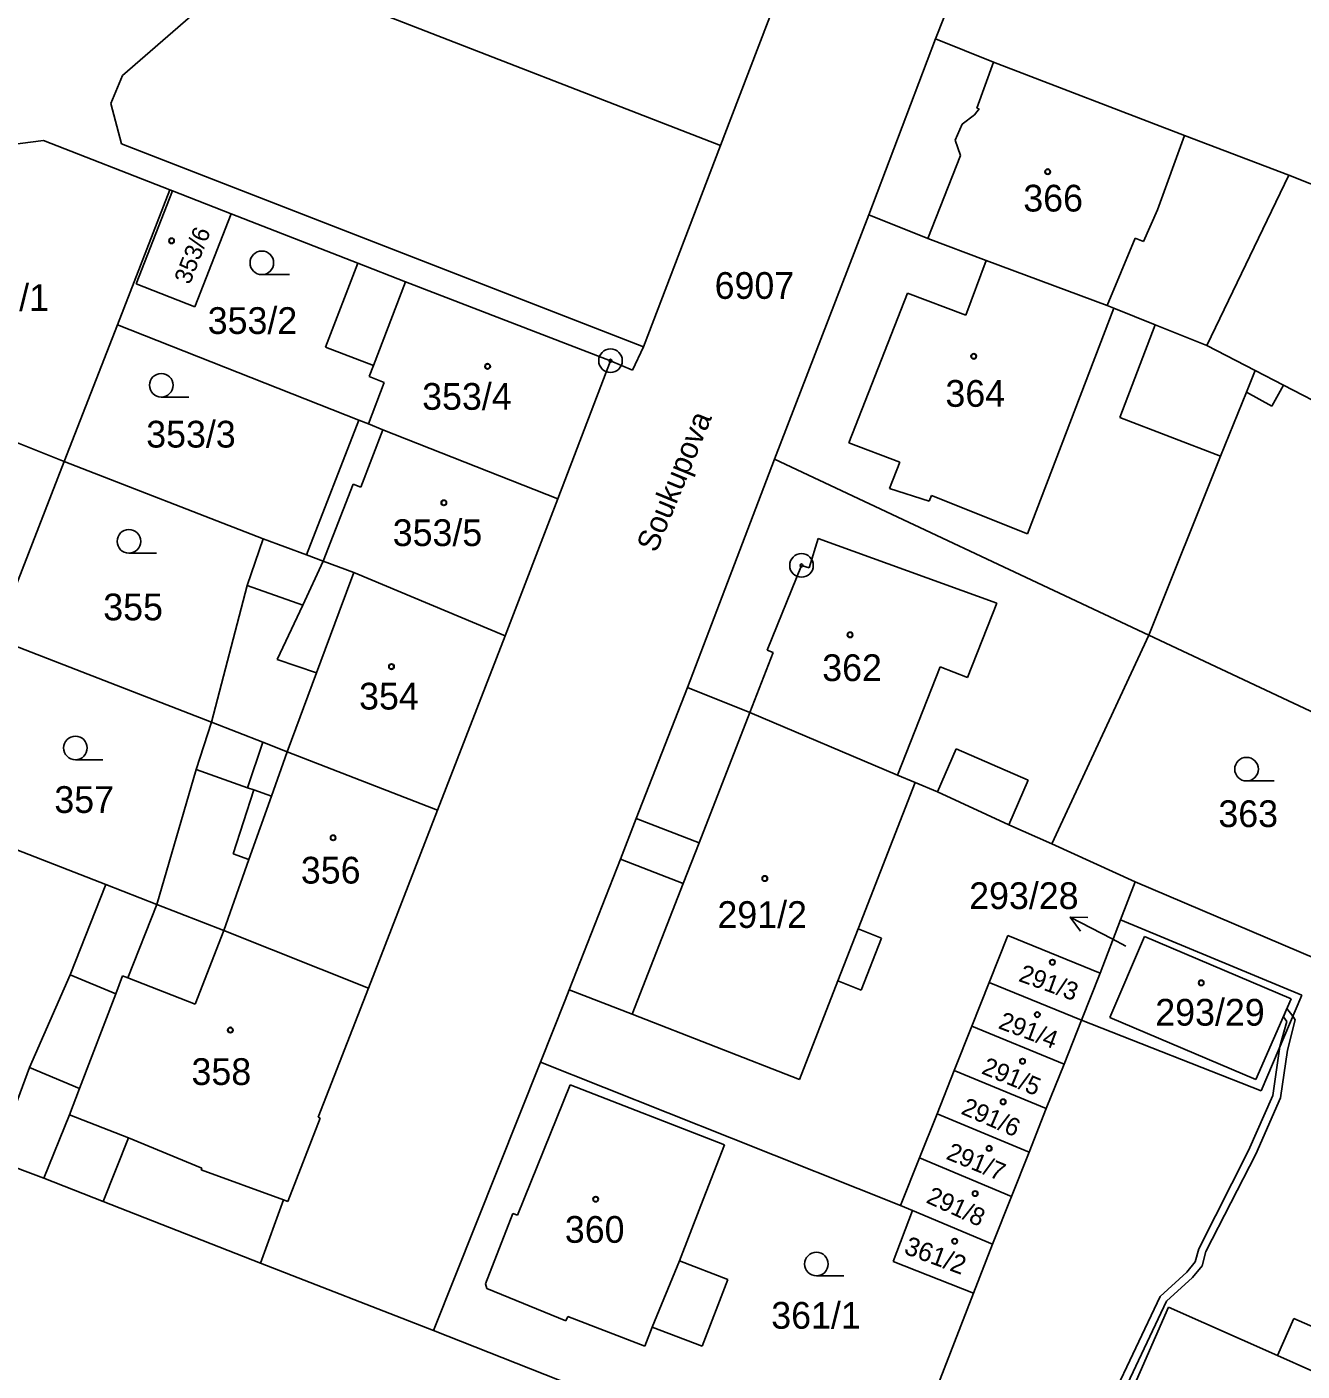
# Model space of a CAD drawing. Extents: x -593183 to -588034, y -1130415 to -1124994.
# Drawn here: x -591057.2 to -590976.1, y -1128513.8 to -1128428.4 of the extents above; entities that cross this region are included whole.
import ezdxf

# ---------------------------------------------------------------- set-up
doc = ezdxf.new("R2010")
doc.units = 0
for name, color, linetype in [('Vrstva 1', 7, 'Continuous'), ('Vrstva 15', 7, 'Continuous'), ('Vrstva 16', 7, 'Continuous'), ('Vrstva 18', 7, 'Continuous'), ('Vrstva 19', 7, 'Continuous'), ('Vrstva 24', 7, 'Continuous'), ('Vrstva 25', 7, 'Continuous'), ('Vrstva 27', 7, 'Continuous'), ('Vrstva 4', 7, 'Continuous')]:
    doc.layers.add(name, color=color, linetype=linetype)

msp = doc.modelspace()

# ---------------------------------------------------------------- linework, layer by layer
at = {"layer": 'Vrstva 1'}
for p, q in [((-590997.55, -1128395.37), (-591012.41, -1128434.22)), ((-590996.54, -1128421.79), (-590999.4, -1128429.17)), ((-591035.69, -1128427.17), (-591013.07, -1128435.94)), ((-590999.4, -1128429.17), (-591003.64, -1128440.35)), ((-590999.4, -1128429.17), (-590995.72, -1128430.65)), ((-590995.72, -1128430.65), (-590983.58, -1128435.3)), ((-591012.41, -1128434.22), (-591013.07, -1128435.94)), ((-590983.58, -1128435.3), (-590976.96, -1128437.82)), ((-591056.1, -1128435.63), (-591069.26, -1128437.33)), ((-591056.1, -1128435.63), (-591048.08, -1128438.76)), ((-591013.07, -1128435.94), (-591017.97, -1128448.74)), ((-590976.96, -1128437.82), (-590982.16, -1128448.66)), ((-590976.96, -1128437.82), (-590956.93, -1128445.83)), ((-591048.08, -1128438.76), (-591051.41, -1128447.33)), ((-591047.9, -1128438.83), (-591050.21, -1128444.74)), ((-591048.08, -1128438.76), (-591047.9, -1128438.83)), ((-591047.9, -1128438.83), (-591044.18, -1128440.28)), ((-591044.18, -1128440.28), (-591046.49, -1128446.19)), ((-591044.18, -1128440.28), (-591036.13, -1128443.42)), ((-591003.64, -1128440.35), (-591009.65, -1128455.88)), ((-591003.64, -1128440.35), (-590999.89, -1128441.86)), ((-590999.89, -1128441.86), (-590996.2, -1128443.26)), ((-591036.13, -1128443.42), (-591038.18, -1128448.76)), ((-591036.13, -1128443.42), (-591033.1, -1128444.61)), ((-590996.2, -1128443.26), (-590988.5, -1128446.11)), ((-591050.21, -1128444.74), (-591046.49, -1128446.19)), ((-591033.1, -1128444.61), (-591020.07, -1128449.62)), ((-590988.5, -1128446.11), (-590988.08, -1128446.28)), ((-590988.08, -1128446.28), (-590985.44, -1128447.34)), ((-591051.41, -1128447.33), (-591054.79, -1128456.02)), ((-591051.41, -1128447.33), (-591036.06, -1128453.4)), ((-590985.44, -1128447.34), (-590982.16, -1128448.66)), ((-591038.18, -1128448.76), (-591035.13, -1128449.93)), ((-591017.97, -1128448.74), (-591018.67, -1128450.23)), ((-590982.16, -1128448.66), (-590979.09, -1128450.25)), ((-591035.13, -1128449.93), (-591035.4, -1128450.63)), ((-591020.07, -1128449.62), (-591023.42, -1128458.4)), ((-591020.07, -1128449.62), (-591018.67, -1128450.23)), ((-591035.4, -1128450.63), (-591034.45, -1128451)), ((-590979.09, -1128450.25), (-590977.29, -1128451.18)), ((-591034.45, -1128451), (-591035.46, -1128453.64)), ((-590979.64, -1128451.62), (-590981.29, -1128455.69)), ((-590979.64, -1128451.62), (-590978.03, -1128452.51)), ((-590977.29, -1128451.18), (-590978.03, -1128452.51)), ((-590977.29, -1128451.18), (-590961.11, -1128459.56)), ((-591036.06, -1128453.4), (-591039.4, -1128461.96)), ((-591036.06, -1128453.4), (-591035.46, -1128453.64)), ((-591035.46, -1128453.64), (-591034.53, -1128454.01)), ((-591034.53, -1128454.01), (-591023.42, -1128458.4)), ((-591058.19, -1128454.68), (-591054.79, -1128456.02)), ((-591009.65, -1128455.88), (-591015.17, -1128470.38)), ((-591009.65, -1128455.88), (-590985.85, -1128467.07)), ((-590981.29, -1128455.69), (-590985.85, -1128467.07)), ((-591054.79, -1128456.02), (-591059.17, -1128467.27)), ((-591054.79, -1128456.02), (-591042.15, -1128460.95)), ((-591023.42, -1128458.4), (-591026.76, -1128467.11)), ((-591042.15, -1128460.95), (-591043.17, -1128463.9)), ((-591042.15, -1128460.95), (-591039.4, -1128461.96)), ((-591039.4, -1128461.96), (-591038.33, -1128462.37)), ((-591038.33, -1128462.37), (-591036.39, -1128463.09)), ((-591036.39, -1128463.09), (-591026.76, -1128467.11)), ((-591043.17, -1128463.9), (-591045.44, -1128472.6)), ((-590985.85, -1128467.07), (-590992.02, -1128480.32)), ((-590985.85, -1128467.07), (-590966.14, -1128476.33)), ((-591059.17, -1128467.27), (-591045.44, -1128472.6)), ((-591026.76, -1128467.11), (-591031.06, -1128478.18)), ((-591015.17, -1128470.38), (-591018.43, -1128478.71)), ((-591015.17, -1128470.38), (-591011.22, -1128471.98)), ((-591011.22, -1128471.98), (-591001.83, -1128475.96)), ((-591045.44, -1128472.6), (-591046.4, -1128475.61)), ((-591045.44, -1128472.6), (-591042.16, -1128473.87)), ((-591042.16, -1128473.87), (-591040.62, -1128474.47)), ((-591040.62, -1128474.47), (-591031.06, -1128478.18)), ((-591046.4, -1128475.61), (-591048.91, -1128484.18)), ((-591001.83, -1128475.96), (-591000.71, -1128476.43)), ((-591000.71, -1128476.43), (-590999.29, -1128477.03)), ((-590999.29, -1128477.03), (-590994.74, -1128479.12)), ((-591031.06, -1128478.18), (-591035.46, -1128489.5)), ((-591063.58, -1128478.47), (-591052.15, -1128482.9)), ((-591018.43, -1128478.71), (-591019.44, -1128481.3)), ((-590994.74, -1128479.12), (-590992.02, -1128480.32)), ((-590992.02, -1128480.32), (-590986.72, -1128482.73)), ((-591019.44, -1128481.3), (-591022.69, -1128489.6)), ((-591052.15, -1128482.9), (-591054.42, -1128488.64)), ((-591052.15, -1128482.9), (-591048.91, -1128484.18)), ((-590986.72, -1128482.73), (-590987.65, -1128485.16)), ((-590986.72, -1128482.73), (-590971.61, -1128489.18)), ((-591048.91, -1128484.18), (-591044.64, -1128485.83)), ((-591044.64, -1128485.83), (-591035.46, -1128489.5)), ((-590987.65, -1128485.16), (-590988.94, -1128488.54)), ((-590987.65, -1128485.16), (-590976.13, -1128489.94)), ((-590994.81, -1128486.15), (-590995.99, -1128489.13)), ((-590994.81, -1128486.15), (-590988.94, -1128488.54)), ((-590986.13, -1128486.21), (-590988.33, -1128491.36)), ((-590986.13, -1128486.21), (-590976.81, -1128490.18)), ((-591054.42, -1128488.64), (-591056.99, -1128494.54)), ((-590995.99, -1128489.13), (-590997.1, -1128491.92)), ((-590995.99, -1128489.13), (-590990.13, -1128491.53)), ((-590988.94, -1128488.54), (-590990.13, -1128491.53)), ((-591035.46, -1128489.5), (-591038.66, -1128497.7)), ((-591022.69, -1128489.6), (-591022.95, -1128490.26)), ((-590976.13, -1128489.94), (-590978.72, -1128496.03)), ((-591022.95, -1128490.26), (-591024.52, -1128494.19)), ((-590976.81, -1128490.18), (-590979.04, -1128495.3)), ((-590990.13, -1128491.53), (-590991.24, -1128494.33)), ((-590990.13, -1128491.53), (-590978.72, -1128496.03)), ((-590988.33, -1128491.36), (-590979.04, -1128495.3)), ((-590997.1, -1128491.92), (-590998.22, -1128494.73)), ((-590997.1, -1128491.92), (-590991.24, -1128494.33)), ((-591024.52, -1128494.19), (-591031.32, -1128511.25)), ((-591024.52, -1128494.19), (-591012.37, -1128499.03)), ((-590991.24, -1128494.33), (-590992.37, -1128497.15)), ((-591056.99, -1128494.54), (-591059.18, -1128500.42)), ((-590998.22, -1128494.73), (-590999.31, -1128497.48)), ((-590998.22, -1128494.73), (-590992.37, -1128497.15)), ((-591022.64, -1128495.64), (-591025.99, -1128503.92)), ((-591022.64, -1128495.64), (-591012.83, -1128499.45)), ((-591038.52, -1128497.76), (-591040.57, -1128503.05)), ((-591038.66, -1128497.7), (-591038.52, -1128497.76)), ((-590999.31, -1128497.48), (-591000.43, -1128500.29)), ((-590999.31, -1128497.48), (-590993.46, -1128499.91)), ((-590992.37, -1128497.15), (-590993.46, -1128499.91)), ((-591012.83, -1128499.45), (-591014.32, -1128503.3)), ((-591012.37, -1128499.03), (-591001.64, -1128503.31)), ((-591000.43, -1128500.29), (-591001.64, -1128503.31)), ((-591000.43, -1128500.29), (-590994.59, -1128502.74)), ((-590993.46, -1128499.91), (-590994.59, -1128502.74)), ((-591059.18, -1128500.42), (-591056.08, -1128501.57)), ((-591056.08, -1128501.57), (-591052.31, -1128503.05)), ((-591040.85, -1128502.95), (-591042.31, -1128506.97)), ((-591040.85, -1128502.95), (-591040.57, -1128503.05)), ((-590994.59, -1128502.74), (-590995.79, -1128505.77)), ((-591052.31, -1128503.05), (-591042.31, -1128506.97)), ((-591026.27, -1128503.81), (-591028.01, -1128508.29)), ((-591026.27, -1128503.81), (-591025.99, -1128503.92)), ((-591014.32, -1128503.3), (-591015.68, -1128506.82)), ((-591000.88, -1128503.63), (-591002.1, -1128506.86)), ((-591000.88, -1128503.63), (-591001.64, -1128503.31)), ((-590995.79, -1128505.77), (-591000.88, -1128503.63)), ((-590995.79, -1128505.77), (-590997, -1128508.89)), ((-591042.31, -1128506.97), (-591031.32, -1128511.25)), ((-591015.68, -1128506.82), (-591012.6, -1128508.01)), ((-591002.1, -1128506.86), (-590997, -1128508.89)), ((-591012.6, -1128508.01), (-591014.25, -1128512.26)), ((-591028.01, -1128508.29), (-591027.92, -1128508.58)), ((-591027.92, -1128508.58), (-591022.9, -1128510.64)), ((-590997, -1128508.89), (-591001.42, -1128520.29)), ((-590984.6, -1128509.78), (-590989.12, -1128520.02)), ((-590984.6, -1128509.78), (-590977.68, -1128512.84)), ((-591022.79, -1128510.37), (-591022.9, -1128510.64)), ((-591022.79, -1128510.37), (-591017.88, -1128512.25)), ((-590976.64, -1128510.49), (-590977.68, -1128512.84)), ((-590976.64, -1128510.49), (-590974.46, -1128511.45)), ((-591031.32, -1128511.25), (-591019.36, -1128515.97)), ((-591017.41, -1128511.05), (-591017.88, -1128512.25)), ((-591017.41, -1128511.05), (-591014.25, -1128512.26))]:
    msp.add_line(p, q, dxfattribs=at)
at = {"layer": 'Vrstva 16'}
msp.add_line((-590987.32, -1128486.82), (-590988.19, -1128486.37), dxfattribs=at)
at = {"layer": 'Vrstva 24'}
for centre, radius in [((-591020.07, -1128449.62), 0.75), ((-591020.07, -1128449.62), 0.0903), ((-591007.93, -1128462.63), 0.75), ((-591007.93, -1128462.63), 0.0903)]:
    msp.add_circle(centre, radius, dxfattribs=at)
at = {"layer": 'Vrstva 25'}
for p, q in [((-591040.48, -1128444.15), (-591042.23, -1128444.15)), ((-591046.87, -1128451.93), (-591048.62, -1128451.93)), ((-591048.93, -1128461.85), (-591050.68, -1128461.85)), ((-591052.33, -1128474.98), (-591054.08, -1128474.98)), ((-590977.89, -1128476.33), (-590979.64, -1128476.33)), ((-590988.19, -1128486.37), (-590990.846, -1128484.975)), ((-591005.23, -1128507.78), (-591006.98, -1128507.78))]:
    msp.add_line(p, q, dxfattribs=at)
msp.add_lwpolyline([(-590990.193, -1128485.882), (-590990.846, -1128484.975), (-590989.728, -1128484.997)], dxfattribs=at)
for centre, radius in [((-590992.28, -1128437.61), 0.175), ((-590992.28, -1128437.61), 0.15), ((-591047.97, -1128442), 0.175), ((-591047.97, -1128442), 0.15), ((-591042.23, -1128443.4), 0.75), ((-591027.88, -1128449.98), 0.175), ((-591027.88, -1128449.98), 0.15), ((-590996.98, -1128449.34), 0.175), ((-590996.98, -1128449.34), 0.15), ((-591048.62, -1128451.18), 0.75), ((-591030.66, -1128458.65), 0.175), ((-591030.66, -1128458.65), 0.15), ((-591050.68, -1128461.1), 0.75), ((-591004.84, -1128467.04), 0.175), ((-591004.84, -1128467.04), 0.15), ((-591033.99, -1128469.06), 0.175), ((-591033.99, -1128469.06), 0.15), ((-591054.08, -1128474.23), 0.75), ((-590979.64, -1128475.58), 0.75), ((-591037.7, -1128479.94), 0.175), ((-591037.7, -1128479.94), 0.15), ((-591010.26, -1128482.53), 0.175), ((-591010.26, -1128482.53), 0.15), ((-590991.98, -1128487.85), 0.175), ((-590991.98, -1128487.85), 0.15), ((-590982.52, -1128489.16), 0.175), ((-590982.52, -1128489.16), 0.15), ((-590992.94, -1128491.18), 0.175), ((-590992.94, -1128491.18), 0.15), ((-591044.23, -1128492.16), 0.175), ((-591044.23, -1128492.16), 0.15), ((-590993.88, -1128494.14), 0.175), ((-590993.88, -1128494.14), 0.15), ((-590995.11, -1128496.72), 0.175), ((-590995.11, -1128496.72), 0.15), ((-590996, -1128499.68), 0.175), ((-590996, -1128499.68), 0.15), ((-591021.01, -1128502.91), 0.175), ((-591021.01, -1128502.91), 0.15), ((-590996.89, -1128502.55), 0.175), ((-590996.89, -1128502.55), 0.15), ((-590998.19, -1128505.58), 0.175), ((-590998.19, -1128505.58), 0.15), ((-591006.98, -1128507.03), 0.75)]:
    msp.add_circle(centre, radius, dxfattribs=at)
at = {"layer": 'Vrstva 27'}
for p, q in [((-590977.3, -1128491.31), (-590977.07, -1128490.78)), ((-590977.07, -1128490.78), (-590976.7, -1128491.28)), ((-590977.52, -1128493.2), (-590977.08, -1128491.61)), ((-590977.08, -1128491.61), (-590977.3, -1128491.31)), ((-590976.54, -1128491.51), (-590977.04, -1128493.43)), ((-590976.7, -1128491.28), (-590976.54, -1128491.51)), ((-590977.97, -1128496.32), (-590977.52, -1128493.2)), ((-590977.04, -1128493.43), (-590977.49, -1128496.46)), ((-590979.51, -1128499.82), (-590977.97, -1128496.32)), ((-590977.49, -1128496.46), (-590979.05, -1128500.04)), ((-590982.68, -1128506.06), (-590979.51, -1128499.82)), ((-590979.05, -1128500.04), (-590982.22, -1128506.24)), ((-590982.91, -1128506.9), (-590982.68, -1128506.06)), ((-590982.22, -1128506.24), (-590982.45, -1128507.14)), ((-590983.43, -1128507.55), (-590982.91, -1128506.9)), ((-590982.45, -1128507.14), (-590983.07, -1128507.89)), ((-590985.13, -1128509.09), (-590983.43, -1128507.55)), ((-590983.07, -1128507.89), (-590984.73, -1128509.39)), ((-590988.22, -1128515.62), (-590985.13, -1128509.09)), ((-590984.73, -1128509.39), (-590987.8, -1128515.88))]:
    msp.add_line(p, q, dxfattribs=at)
at = {"layer": 'Vrstva 4'}
for p, q in [((-591051.09, -1128431.5), (-591042.84, -1128424.32)), ((-590995.72, -1128430.65), (-590996.78, -1128433.57)), ((-591051.09, -1128431.5), (-591051.83, -1128433.27)), ((-591051.83, -1128433.27), (-591051.15, -1128435.83)), ((-590996.64, -1128433.62), (-590996.94, -1128433.99)), ((-590996.78, -1128433.57), (-590996.64, -1128433.62)), ((-590997.72, -1128434.58), (-590998.16, -1128435.61)), ((-590996.94, -1128433.99), (-590997.72, -1128434.58)), ((-590983.58, -1128435.3), (-590985.3, -1128440.03)), ((-591051.15, -1128435.83), (-591017.97, -1128448.74)), ((-590998.16, -1128435.61), (-590997.82, -1128436.58)), ((-590997.82, -1128436.58), (-590999.89, -1128441.86)), ((-590985.3, -1128440.03), (-590986.18, -1128442.05)), ((-590986.72, -1128441.83), (-590988.5, -1128446.11)), ((-590986.72, -1128441.83), (-590986.18, -1128442.05)), ((-590996.2, -1128443.26), (-590997.48, -1128446.73)), ((-591033.1, -1128444.61), (-591035.13, -1128449.93)), ((-591001.19, -1128445.33), (-591004.91, -1128454.84)), ((-591001.19, -1128445.33), (-590997.48, -1128446.73)), ((-590988.08, -1128446.28), (-590993.57, -1128460.62)), ((-590985.44, -1128447.34), (-590987.69, -1128453.23)), ((-590979.09, -1128450.25), (-590979.64, -1128451.62)), ((-590987.69, -1128453.23), (-590981.29, -1128455.69)), ((-591034.53, -1128454.01), (-591035.94, -1128457.65)), ((-591004.91, -1128454.84), (-591001.67, -1128456.06)), ((-591001.67, -1128456.06), (-591002.33, -1128457.75)), ((-591036.42, -1128457.46), (-591038.33, -1128462.37)), ((-591036.42, -1128457.46), (-591035.94, -1128457.65)), ((-591002.33, -1128457.75), (-590999.82, -1128458.55)), ((-590999.67, -1128458.18), (-590999.82, -1128458.55)), ((-590999.67, -1128458.18), (-590993.57, -1128460.62)), ((-591006.86, -1128460.92), (-591007.45, -1128462.78)), ((-591006.86, -1128460.92), (-590995.52, -1128465.03)), ((-591038.33, -1128462.37), (-591039.63, -1128465.15)), ((-591007.93, -1128462.63), (-591010.1, -1128468.01)), ((-591007.93, -1128462.63), (-591007.45, -1128462.78)), ((-591036.39, -1128463.09), (-591037.32, -1128465.59)), ((-591043.17, -1128463.9), (-591039.63, -1128465.15)), ((-591039.63, -1128465.15), (-591041.25, -1128468.6)), ((-590995.52, -1128465.03), (-590997.38, -1128469.76)), ((-591037.32, -1128465.59), (-591038.76, -1128469.46)), ((-591041.25, -1128468.6), (-591038.76, -1128469.46)), ((-591009.72, -1128468.16), (-591011.22, -1128471.98)), ((-591010.1, -1128468.01), (-591009.72, -1128468.16)), ((-591038.76, -1128469.46), (-591040.62, -1128474.47)), ((-590999.12, -1128469.08), (-591001.83, -1128475.96)), ((-590999.12, -1128469.08), (-590997.38, -1128469.76)), ((-591011.22, -1128471.98), (-591014.44, -1128480.26)), ((-591042.16, -1128473.87), (-591043.14, -1128476.76)), ((-591040.62, -1128474.47), (-591041.62, -1128477.3)), ((-590998.09, -1128474.28), (-590999.29, -1128477.03)), ((-590998.09, -1128474.28), (-590993.53, -1128476.27)), ((-591046.4, -1128475.61), (-591043.14, -1128476.76)), ((-591000.71, -1128476.43), (-591004.33, -1128485.72)), ((-590993.53, -1128476.27), (-590994.74, -1128479.12)), ((-591042.74, -1128476.9), (-591044.05, -1128480.97)), ((-591043.14, -1128476.76), (-591042.74, -1128476.9)), ((-591041.62, -1128477.3), (-591043.05, -1128481.32)), ((-591042.74, -1128476.9), (-591041.62, -1128477.3)), ((-591018.43, -1128478.71), (-591014.44, -1128480.26)), ((-591014.44, -1128480.26), (-591015.45, -1128482.85)), ((-591043.05, -1128481.32), (-591044.64, -1128485.83)), ((-591044.05, -1128480.97), (-591043.05, -1128481.32)), ((-591019.44, -1128481.3), (-591015.45, -1128482.85)), ((-591015.45, -1128482.85), (-591018.69, -1128491.16)), ((-591048.91, -1128484.18), (-591050.75, -1128488.84)), ((-591044.64, -1128485.83), (-591046.46, -1128490.52)), ((-591004.33, -1128485.72), (-591005.62, -1128489.04)), ((-591004.33, -1128485.72), (-591002.84, -1128486.31)), ((-591002.84, -1128486.31), (-591004.13, -1128489.62)), ((-591054.42, -1128488.64), (-591051.52, -1128489.86)), ((-591051.08, -1128488.71), (-591051.52, -1128489.86)), ((-591051.08, -1128488.71), (-591050.75, -1128488.84)), ((-591050.75, -1128488.84), (-591046.46, -1128490.52)), ((-591005.62, -1128489.04), (-591008.06, -1128495.3)), ((-591005.62, -1128489.04), (-591004.13, -1128489.62)), ((-591051.52, -1128489.86), (-591053.82, -1128495.88)), ((-591022.69, -1128489.6), (-591018.69, -1128491.16)), ((-591018.69, -1128491.16), (-591008.06, -1128495.3)), ((-591056.99, -1128494.54), (-591053.82, -1128495.88)), ((-591053.82, -1128495.88), (-591054.46, -1128497.54)), ((-591054.46, -1128497.54), (-591056.08, -1128501.57)), ((-591054.46, -1128497.54), (-591050.7, -1128499.01)), ((-591050.7, -1128499.01), (-591052.31, -1128503.05)), ((-591050.7, -1128499.01), (-591046.04, -1128500.93)), ((-591046.04, -1128500.93), (-591046.08, -1128501.05)), ((-591046.08, -1128501.05), (-591040.85, -1128502.95)), ((-591015.68, -1128506.82), (-591017.41, -1128511.05)), ((-590977.68, -1128512.84), (-590975.5, -1128513.81))]:
    msp.add_line(p, q, dxfattribs=at)

# ---------------------------------------------------------------- texts
at = {"layer": 'Vrstva 15'}
msp.add_text('Soukupova', height=1.4, rotation=67.70088, dxfattribs=at).set_placement((-591017.16, -1128461.88))
at = {"layer": 'Vrstva 16'}
msp.add_text('293/28', height=1.7, dxfattribs=at).set_placement((-590997.27, -1128484.47))
at = {"layer": 'Vrstva 18'}
for s, height, p in [('6907', 1.7, (-591013.45, -1128445.69)), ('353/1', 1.7, (-591061.45, -1128446.46)), ('353/2', 1.7, (-591045.67, -1128447.92)), ('353/3', 1.7, (-591049.58, -1128455.14)), ('355', 1.7, (-591052.31, -1128466.12)), ('357', 1.7, (-591055.42, -1128478.36)), ('363', 1.7, (-590981.43, -1128479.26)), ('293/28', 0.01, (-590987.32, -1128486.82)), ('361/1', 1.7, (-591009.85, -1128511.14))]:
    msp.add_text(s, height=height, dxfattribs=at).set_placement(p)
at = {"layer": 'Vrstva 19'}
for s, p in [('366', (-590993.83, -1128440.14)), ('364', (-590998.78, -1128452.55)), ('353/4', (-591032.04, -1128452.74)), ('353/5', (-591033.91, -1128461.4)), ('362', (-591006.61, -1128469.98)), ('354', (-591036.05, -1128471.79)), ('356', (-591039.75, -1128482.85)), ('291/2', (-591013.27, -1128485.67)), ('293/29', (-590985.44, -1128491.88)), ('358', (-591046.7, -1128495.65)), ('360', (-591022.97, -1128505.68))]:
    msp.add_text(s, height=1.7, dxfattribs=at).set_placement(p)
for s, height, rotation, p in [('353/6', 1.1, 68.60016, (-591046.81, -1128444.83)), ('291/3', 1.14, 340.18371, (-590994.19, -1128489.03)), ('291/4', 1.14, 339.38892, (-590995.48, -1128492.03)), ('291/5', 1.14, 337.47057, (-590996.55, -1128494.9)), ('291/6', 1.14, 336.55527, (-590997.85, -1128497.46)), ('291/7', 1.14, 337.65615, (-590998.8, -1128500.33)), ('291/8', 1.14, 335.51991, (-591000.07, -1128503.1)), ('361/2', 1.19, 339.76854, (-591001.48, -1128506.35))]:
    msp.add_text(s, height=height, rotation=rotation, dxfattribs=at).set_placement(p)

doc.saveas('drawing.dxf')
